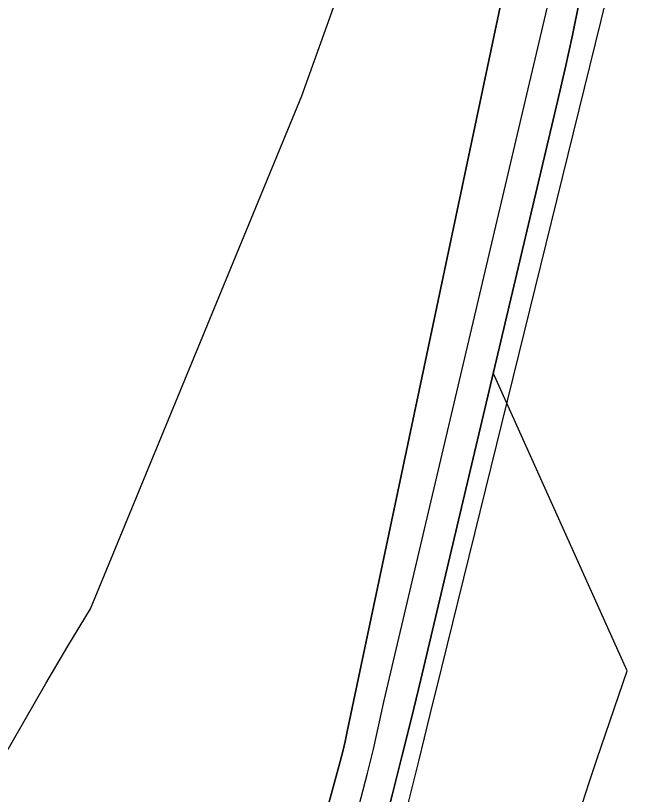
# Model space of a CAD drawing. Extents: x 3925854 to 3964121, y 224593 to 250589.
# Drawn here: x 3942354 to 3942945, y 232804 to 233552 of the extents above; entities that cross this region are included whole.
import ezdxf

# ---------------------------------------------------------------- set-up
doc = ezdxf.new("R2010")
doc.units = 0
for name, color, linetype in [('V-TOPO-DPTH', 7, 'Continuous'), ('V-TOPO-MAJR', 7, 'Continuous'), ('V-TOPO-MINR', 7, 'Continuous')]:
    doc.layers.add(name, color=color, linetype=linetype)

msp = doc.modelspace()

# ---------------------------------------------------------------- linework, layer by layer
at = {"layer": 'V-TOPO-DPTH'}
for points in [[(3943173.711, 234806.385), (3942881.483, 233843.977), (3942877.358, 233836.084), (3942672.535, 232864.315), (3942670.55, 232854.664), (3942668.289, 232845.074), (3942665.842, 232835.525), (3942643.522, 232753.337), (3942629.604, 232702.774), (3942615.456, 232652.275), (3942600.963, 232601.875), (3942586.241, 232551.54), (3942394.354, 231903.735), (3942393.208, 231899.946), (3942392.034, 231896.165), (3942390.819, 231892.398), (3942389.575, 231888.639), (3942369.916, 231830.332)], [(3943173.711, 234806.385), (3942881.483, 233843.977), (3942877.358, 233836.084), (3942672.535, 232864.315), (3942670.55, 232854.664), (3942668.289, 232845.074), (3942665.842, 232835.525), (3942643.522, 232753.337), (3942629.604, 232702.774), (3942615.456, 232652.275), (3942600.963, 232601.875), (3942586.241, 232551.54), (3942394.354, 231903.735), (3942393.208, 231899.946), (3942392.034, 231896.165), (3942390.819, 231892.398), (3942389.575, 231888.639), (3942369.916, 231830.332)], [(3942417.377, 231868.213), (3942423.884, 231887.751), (3942430.157, 231907.366), (3942436.276, 231927.03), (3942493.1, 232113.562), (3942526.945, 232226.694), (3942560.03, 232340.044), (3942591.977, 232453.72), (3942623.164, 232567.613), (3942685.839, 232801.094), (3942691.849, 232824.277), (3942697.592, 232847.524), (3942702.934, 232870.866), (3942708.008, 232894.272), (3942928.961, 233833.411), (3943212.465, 234783.374)], [(3942417.377, 231868.213), (3942423.884, 231887.751), (3942430.157, 231907.366), (3942436.276, 231927.03), (3942493.1, 232113.562), (3942526.945, 232226.694), (3942560.03, 232340.044), (3942591.977, 232453.72), (3942623.164, 232567.613), (3942685.839, 232801.094), (3942691.849, 232824.277), (3942697.592, 232847.524), (3942702.934, 232870.866), (3942708.008, 232894.272), (3942928.961, 233833.411), (3943212.465, 234783.374)], [(3942895.246, 233564.458), (3942888.584, 233532.63), (3942881.542, 233500.883), (3942874.248, 233469.191), (3942743.017, 232914.216), (3942734.114, 232877.229), (3942725.011, 232840.292), (3942715.611, 232803.429), (3942706.012, 232766.617), (3942520.885, 232068.188), (3942512.188, 232036.12), (3942503.246, 232004.122), (3942493.939, 231972.228), (3942484.388, 231940.404), (3942474.491, 231908.685), (3942464.376, 231877.037), (3942453.936, 231845.495)], [(3942660.609, 232595.326), (3942862.065, 232670.906), (3942884.813, 232750.477), (3942891.308, 232772.565), (3942898.023, 232794.585), (3942905.067, 232816.501), (3942912.332, 232838.348), (3942941.103, 232922.741), (3942812.618, 233208.558)], [(3942812.618, 233208.558), (3942743.017, 232914.216), (3942734.114, 232877.229), (3942725.011, 232840.292), (3942715.611, 232803.429), (3942706.012, 232766.617), (3942660.609, 232595.326)]]:
    msp.add_lwpolyline(points, dxfattribs=at)
at = {"layer": 'V-TOPO-MAJR'}
msp.add_lwpolyline([(3942319.005, 232800.301), (3942325.596, 232811.008), (3942332.019, 232821.82), (3942383.239, 232910.404), (3942393.792, 232928.438), (3942404.47, 232946.396), (3942415.336, 232964.242), (3942426.327, 232982.013), (3942628.928, 233474.422), (3942659.332, 233559.143)], dxfattribs=at)
at = {"layer": 'V-TOPO-MINR'}
for points in [[(3942369.916, 231830.332), (3942389.575, 231888.639), (3942390.819, 231892.398), (3942392.034, 231896.165), (3942393.208, 231899.946), (3942394.354, 231903.735), (3942586.241, 232551.54), (3942600.963, 232601.875), (3942615.456, 232652.275), (3942629.604, 232702.774), (3942643.522, 232753.337), (3942665.842, 232835.525), (3942668.289, 232845.074), (3942670.55, 232854.664), (3942672.535, 232864.315), (3942877.358, 233836.084), (3942881.483, 233843.977), (3943173.711, 234806.385)], [(3942417.377, 231868.213), (3942423.884, 231887.751), (3942430.157, 231907.366), (3942436.276, 231927.03), (3942493.1, 232113.562), (3942526.945, 232226.694), (3942560.03, 232340.044), (3942591.977, 232453.72), (3942623.164, 232567.613), (3942685.839, 232801.094), (3942691.849, 232824.277), (3942697.592, 232847.524), (3942702.934, 232870.866), (3942708.008, 232894.272), (3942928.961, 233833.411), (3943212.465, 234783.374)], [(3942499.369, 231867.744), (3942501.886, 231876.989), (3942504.289, 231886.265), (3942636.108, 232415.037), (3942653.606, 232485.205), (3942671.11, 232555.372), (3942688.625, 232625.537), (3942706.147, 232695.699), (3942718.826, 232746.453), (3942729.99, 232791.243), (3942741.122, 232836.042), (3942752.208, 232880.852), (3942763.263, 232925.67), (3942963.524, 233739.419)], [(3942453.936, 231845.495), (3942464.376, 231877.037), (3942474.491, 231908.685), (3942484.388, 231940.404), (3942493.939, 231972.228), (3942503.246, 232004.122), (3942512.188, 232036.12), (3942520.885, 232068.188), (3942706.012, 232766.617), (3942715.611, 232803.429), (3942725.011, 232840.292), (3942734.114, 232877.229), (3942743.017, 232914.216), (3942874.248, 233469.191), (3942881.542, 233500.883), (3942888.584, 233532.63), (3942895.246, 233564.458)], [(3942862.065, 232670.906), (3942884.813, 232750.477), (3942891.308, 232772.565), (3942898.023, 232794.585), (3942905.067, 232816.501), (3942912.332, 232838.348), (3942941.103, 232922.741)]]:
    msp.add_lwpolyline(points, dxfattribs=at)

doc.saveas('drawing.dxf')
